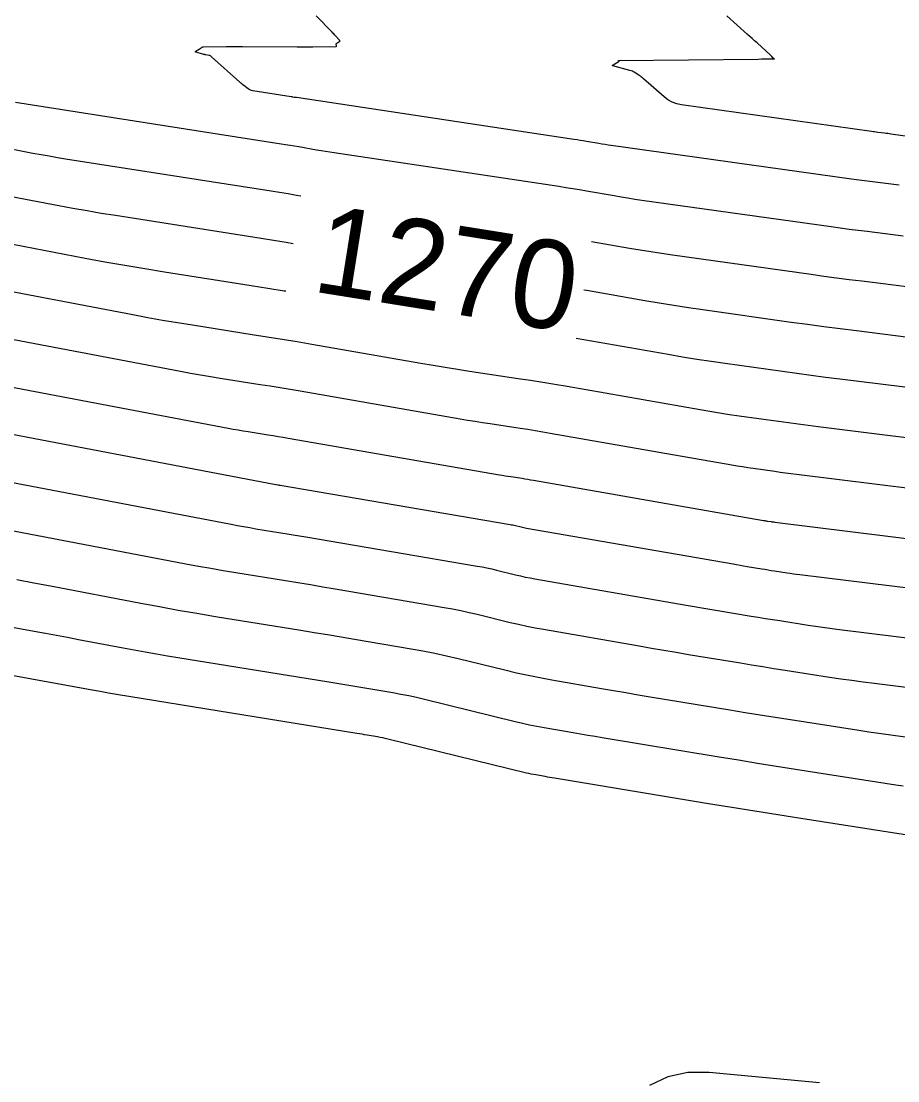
# Model space of a CAD drawing. Extents: x 658976 to 668721, y 639543 to 647196.
# Drawn here: x 661816.1 to 661875.7, y 642373.8 to 642445.8 of the extents above; entities that cross this region are included whole.
import ezdxf

# ---------------------------------------------------------------- set-up
doc = ezdxf.new("R2010")
doc.units = 0
for name, color, linetype in [('Ex_Contour Labels', 7, 'Continuous'), ('Ex_Major Contours', 7, 'Continuous'), ('Ex_Minor Contours', 7, 'Continuous')]:
    doc.layers.add(name, color=color, linetype=linetype)

msp = doc.modelspace()

# ---------------------------------------------------------------- linework, layer by layer
at = {"layer": 'Ex_Major Contours'}
for points in [[(661834.556, 642430.661), (661834.064, 642430.743), (661833.22, 642430.881), (661832.374, 642431.015), (661822.461, 642432.569), (661821.495, 642432.724), (661820.53, 642432.888), (661819.566, 642433.059), (661818.603, 642433.238), (661813.472, 642434.214)], [(661877.279, 642424.182), (661872.845, 642424.731), (661871.736, 642424.871), (661870.629, 642425.015), (661869.522, 642425.163), (661868.415, 642425.316), (661862.414, 642426.157), (661861.423, 642426.3), (661860.433, 642426.452), (661859.444, 642426.612), (661858.456, 642426.781), (661854.509, 642427.472), (661854.306, 642427.507)], [(661882.802, 642406.445), (661868.993, 642408.148), (661868.778, 642408.175), (661868.562, 642408.204), (661868.347, 642408.235), (661868.132, 642408.268), (661867.273, 642408.401), (661867.058, 642408.435), (661866.843, 642408.469), (661866.629, 642408.504), (661866.414, 642408.539), (661865.413, 642408.705), (661865.175, 642408.744), (661864.936, 642408.785), (661864.698, 642408.825), (661864.46, 642408.867), (661850.414, 642411.31), (661850.321, 642411.327), (661850.228, 642411.345), (661850.136, 642411.365), (661850.044, 642411.387), (661849.676, 642411.477), (661849.584, 642411.499), (661849.491, 642411.519), (661849.398, 642411.537), (661849.305, 642411.554), (661833.653, 642414.225), (661833.601, 642414.234), (661833.548, 642414.243), (661833.392, 642414.27), (661833.374, 642414.273), (661809.362, 642418.841)], [(661878.199, 642390.167), (661869.077, 642391.583), (661867.506, 642391.829), (661865.936, 642392.079), (661864.367, 642392.333), (661862.798, 642392.591), (661852.307, 642394.329), (661852.148, 642394.356), (661851.99, 642394.382), (661851.831, 642394.409), (661851.673, 642394.437), (661851.04, 642394.547), (661850.882, 642394.576), (661850.724, 642394.607), (661850.568, 642394.641), (661850.411, 642394.678), (661840.986, 642396.987), (661840.812, 642397.028), (661840.638, 642397.066), (661840.462, 642397.101), (661840.286, 642397.132), (661839.581, 642397.253), (661839.404, 642397.283), (661839.228, 642397.312), (661839.051, 642397.341), (661838.875, 642397.37), (661822.535, 642400.015), (661822.396, 642400.038), (661822.258, 642400.062), (661822.119, 642400.086), (661821.981, 642400.112), (661821.429, 642400.218), (661821.291, 642400.244), (661821.153, 642400.27), (661821.014, 642400.295), (661820.876, 642400.321), (661804.694, 642403.254)]]:
    msp.add_lwpolyline(points, dxfattribs=at)
at = {"layer": 'Ex_Minor Contours'}
for points in [[(661875.746, 642434.632), (661875.386, 642434.677), (661873.944, 642434.856), (661873.584, 642434.901), (661873.223, 642434.948), (661872.863, 642434.996), (661872.504, 642435.046), (661856.18, 642437.333), (661855.968, 642437.364), (661855.756, 642437.396), (661855.544, 642437.431), (661855.332, 642437.467), (661854.486, 642437.615), (661854.275, 642437.651), (661854.063, 642437.686), (661853.851, 642437.72), (661853.639, 642437.753), (661834.765, 642440.589), (661834.735, 642440.593), (661834.706, 642440.598), (661834.676, 642440.603), (661834.647, 642440.608), (661834.529, 642440.628), (661834.5, 642440.633), (661834.47, 642440.638), (661834.441, 642440.643), (661834.412, 642440.648), (661831.811, 642441.055), (661831.724, 642441.074), (661831.642, 642441.103), (661831.564, 642441.143), (661831.49, 642441.192), (661831.203, 642441.411), (661831.132, 642441.466), (661831.062, 642441.523), (661830.993, 642441.581), (661830.925, 642441.641), (661829, 642443.372), (661828.959, 642443.404), (661828.916, 642443.429), (661828.869, 642443.447), (661828.818, 642443.459), (661828.611, 642443.493), (661828.559, 642443.502), (661828.508, 642443.513), (661828.457, 642443.526), (661828.406, 642443.54), (661827.921, 642443.681), (661827.902, 642443.689), (661827.895, 642443.699), (661827.898, 642443.712), (661827.913, 642443.726), (661827.994, 642443.789), (661828.015, 642443.804), (661828.035, 642443.819), (661828.056, 642443.834), (661828.077, 642443.849), (661828.28, 642443.984), (661828.321, 642444.008), (661828.365, 642444.026), (661828.411, 642444.037), (661828.459, 642444.041), (661830.005, 642444.064), (661830.28, 642444.067), (661830.554, 642444.069), (661830.828, 642444.07), (661831.102, 642444.069), (661834.825, 642444.046), (661835.091, 642444.045), (661835.358, 642444.045), (661835.624, 642444.046), (661835.891, 642444.048), (661837.438, 642444.063), (661837.46, 642444.066), (661837.476, 642444.076), (661837.484, 642444.092), (661837.486, 642444.115), (661837.478, 642444.217), (661837.479, 642444.241), (661837.486, 642444.262), (661837.499, 642444.28), (661837.518, 642444.295), (661837.73, 642444.424), (661837.733, 642444.426), (661837.734, 642444.428), (661837.734, 642444.431), (661837.732, 642444.434), (661837.716, 642444.457), (661837.704, 642444.473), (661837.699, 642444.481), (661837.693, 642444.487), (661837.405, 642444.813), (661837.355, 642444.868), (661837.305, 642444.922), (661837.255, 642444.976), (661837.204, 642445.03), (661836.11, 642446.161)], [(661892.866, 642435.654), (661875.198, 642438.117), (661875.087, 642438.133), (661874.976, 642438.147), (661874.865, 642438.162), (661874.754, 642438.176), (661874.31, 642438.231), (661874.199, 642438.245), (661874.088, 642438.259), (661873.977, 642438.274), (661873.867, 642438.289), (661860.952, 642440.099), (661860.626, 642440.168), (661860.319, 642440.282), (661860.034, 642440.44), (661859.768, 642440.642), (661858.376, 642441.867), (661858.306, 642441.927), (661858.234, 642441.984), (661858.16, 642442.039), (661858.084, 642442.092), (661857.778, 642442.297), (661857.699, 642442.345), (661857.618, 642442.385), (661857.533, 642442.419), (661857.446, 642442.445), (661856.277, 642442.742), (661856.271, 642442.744), (661856.265, 642442.746), (661856.26, 642442.749), (661856.254, 642442.753), (661856.234, 642442.768), (661856.23, 642442.772), (661856.229, 642442.776), (661856.23, 642442.779), (661856.235, 642442.783), (661856.704, 642443.065), (661856.709, 642443.069), (661856.711, 642443.073), (661856.709, 642443.077), (661856.704, 642443.081), (661856.68, 642443.098), (661856.675, 642443.102), (661856.674, 642443.105), (661856.677, 642443.106), (661856.682, 642443.107), (661866.162, 642443.214), (661866.388, 642443.217), (661866.614, 642443.219), (661867.268, 642443.226), (661867.277, 642443.227), (661867.28, 642443.229), (661867.278, 642443.232), (661867.27, 642443.236), (661867.227, 642443.254), (661867.216, 642443.259), (661867.207, 642443.265), (661867.198, 642443.272), (661867.19, 642443.281), (661867.089, 642443.395), (661867.069, 642443.416), (661867.049, 642443.437), (661867.028, 642443.458), (661867.006, 642443.478), (661866.089, 642444.314), (661865.929, 642444.46), (661865.768, 642444.604), (661865.607, 642444.749), (661865.444, 642444.892), (661864.029, 642446.141)], [(661876.017, 642431.179), (661873.577, 642431.481), (661872.968, 642431.558), (661872.359, 642431.637), (661871.749, 642431.719), (661871.141, 642431.803), (661858.258, 642433.608), (661857.786, 642433.676), (661857.315, 642433.748), (661856.844, 642433.824), (661856.374, 642433.905), (661854.494, 642434.234), (661854.024, 642434.315), (661853.553, 642434.393), (661853.082, 642434.468), (661852.611, 642434.54), (661837.345, 642436.834), (661837.043, 642436.88), (661836.742, 642436.928), (661836.441, 642436.978), (661836.14, 642437.029), (661834.937, 642437.238), (661834.636, 642437.289), (661834.335, 642437.34), (661834.034, 642437.389), (661833.733, 642437.437), (661815.674, 642440.267)], [(661835.072, 642433.894), (661834.772, 642433.946), (661834.2, 642434.042), (661833.627, 642434.135), (661833.053, 642434.226), (661819.068, 642436.418), (661818.513, 642436.507), (661817.958, 642436.601), (661817.405, 642436.699), (661816.852, 642436.802), (661814.294, 642437.289)], [(661834.039, 642427.427), (661833.929, 642427.445), (661832.813, 642427.627), (661831.695, 642427.805), (661825.805, 642428.728), (661824.452, 642428.945), (661823.101, 642429.174), (661821.751, 642429.414), (661820.404, 642429.664), (661812.65, 642431.14)], [(661876.648, 642427.68), (661873.211, 642428.106), (661872.352, 642428.214), (661871.494, 642428.326), (661870.636, 642428.441), (661869.778, 642428.56), (661860.336, 642429.882), (661859.604, 642429.988), (661858.874, 642430.1), (661858.144, 642430.218), (661857.415, 642430.343), (661854.831, 642430.795)], [(661880.611, 642416.928), (661870.238, 642418.214), (661869.568, 642418.298), (661868.898, 642418.385), (661868.229, 642418.475), (661867.56, 642418.568), (661864.884, 642418.942), (661864.216, 642419.039), (661863.548, 642419.141), (661862.882, 642419.249), (661862.216, 642419.363), (661853.168, 642420.947), (661852.342, 642421.089), (661851.515, 642421.226), (661850.687, 642421.358), (661849.858, 642421.485), (661846.541, 642421.984), (661845.713, 642422.111), (661844.885, 642422.242), (661844.057, 642422.379), (661843.231, 642422.52), (661835.822, 642423.806), (661834.809, 642423.98), (661833.794, 642424.15), (661832.779, 642424.316), (661831.763, 642424.477), (661827.699, 642425.114), (661826.684, 642425.277), (661825.67, 642425.449), (661824.657, 642425.629), (661823.646, 642425.817), (661811.828, 642428.065)], [(661882.316, 642413.296), (661868.766, 642414.976), (661868.399, 642415.022), (661868.032, 642415.07), (661867.666, 642415.119), (661867.3, 642415.17), (661865.837, 642415.375), (661865.471, 642415.428), (661865.106, 642415.484), (661864.741, 642415.543), (661864.377, 642415.605), (661852.025, 642417.767), (661851.516, 642417.855), (661851.006, 642417.94), (661850.496, 642418.021), (661849.985, 642418.099), (661847.941, 642418.406), (661847.43, 642418.485), (661846.919, 642418.566), (661846.41, 642418.65), (661845.9, 642418.737), (661835.013, 642420.628), (661834.337, 642420.744), (661833.66, 642420.857), (661832.982, 642420.967), (661832.305, 642421.075), (661829.593, 642421.5), (661828.915, 642421.609), (661828.239, 642421.723), (661827.563, 642421.843), (661826.889, 642421.969), (661811.006, 642424.99)], [(661878.906, 642420.56), (661871.71, 642421.452), (661870.736, 642421.574), (661869.763, 642421.701), (661868.791, 642421.831), (661867.819, 642421.966), (661863.932, 642422.51), (661862.961, 642422.65), (661861.991, 642422.799), (661861.022, 642422.956), (661860.055, 642423.121), (661854.311, 642424.127), (661853.78, 642424.218)], [(661810.184, 642421.916), (661830.131, 642418.121), (661830.469, 642418.058), (661830.808, 642417.998), (661831.147, 642417.941), (661831.487, 642417.886), (661832.846, 642417.673), (661833.186, 642417.619), (661833.525, 642417.564), (661833.864, 642417.507), (661834.203, 642417.449), (661848.57, 642414.954), (661848.762, 642414.921), (661848.954, 642414.889), (661849.147, 642414.859), (661849.34, 642414.829), (661850.112, 642414.713), (661850.304, 642414.684), (661850.497, 642414.653), (661850.69, 642414.621), (661850.882, 642414.588), (661866.538, 642411.847), (661866.6, 642411.836), (661866.663, 642411.826), (661866.726, 642411.816), (661866.789, 642411.807), (661867.041, 642411.772), (661867.104, 642411.763), (661867.167, 642411.755), (661867.23, 642411.746), (661867.293, 642411.738), (661883.031, 642409.788)], [(661810.814, 642415.314), (661830.331, 642411.587), (661830.752, 642411.508), (661831.173, 642411.432), (661831.595, 642411.36), (661832.018, 642411.29), (661833.708, 642411.016), (661834.13, 642410.947), (661834.553, 642410.878), (661834.975, 642410.807), (661835.397, 642410.735), (661847.06, 642408.745), (661847.39, 642408.686), (661847.719, 642408.621), (661848.046, 642408.55), (661848.373, 642408.473), (661849.675, 642408.154), (661850.002, 642408.077), (661850.329, 642408.005), (661850.658, 642407.939), (661850.987, 642407.879), (661861.27, 642406.091), (661861.808, 642405.998), (661862.347, 642405.905), (661862.886, 642405.814), (661863.426, 642405.725), (661865.691, 642405.349), (661866.176, 642405.269), (661866.662, 642405.191), (661867.148, 642405.114), (661867.634, 642405.037), (661869.578, 642404.736), (661870.064, 642404.662), (661870.551, 642404.592), (661871.039, 642404.527), (661871.526, 642404.464), (661881.612, 642403.22)], [(661814.434, 642411.356), (661827.257, 642408.907), (661828.101, 642408.749), (661828.946, 642408.597), (661829.791, 642408.451), (661830.638, 642408.31), (661834.027, 642407.762), (661834.874, 642407.624), (661835.721, 642407.484), (661836.568, 642407.342), (661837.414, 642407.199), (661844.815, 642405.936), (661845.382, 642405.834), (661845.946, 642405.722), (661846.509, 642405.6), (661847.069, 642405.468), (661849.307, 642404.92), (661849.867, 642404.788), (661850.43, 642404.665), (661850.994, 642404.552), (661851.561, 642404.449), (661858.079, 642403.315), (661858.919, 642403.17), (661859.758, 642403.026), (661860.598, 642402.885), (661861.438, 642402.744), (661864.968, 642402.16), (661865.724, 642402.035), (661866.481, 642401.913), (661867.237, 642401.792), (661867.995, 642401.674), (661871.024, 642401.204), (661871.781, 642401.089), (661872.54, 642400.981), (661873.299, 642400.878), (661874.06, 642400.781), (661880.422, 642399.996)], [(661815.748, 642407.832), (661816.901, 642407.616), (661818.054, 642407.397), (661824.184, 642406.226), (661825.45, 642405.989), (661826.718, 642405.761), (661827.988, 642405.542), (661829.259, 642405.331), (661835.065, 642404.392), (661835.978, 642404.243), (661836.89, 642404.092), (661837.801, 642403.94), (661838.713, 642403.785), (661842.57, 642403.127), (661843.374, 642402.982), (661844.174, 642402.824), (661844.972, 642402.651), (661845.766, 642402.464), (661848.939, 642401.687), (661849.733, 642401.499), (661850.531, 642401.325), (661851.331, 642401.165), (661852.134, 642401.018), (661855.507, 642400.431), (661856.338, 642400.288), (661857.169, 642400.146), (661858, 642400.006), (661858.831, 642399.867), (661864.245, 642398.97), (661865.272, 642398.801), (661866.299, 642398.635), (661867.327, 642398.471), (661868.355, 642398.31), (661872.878, 642397.608), (661873.703, 642397.484), (661874.528, 642397.365), (661875.355, 642397.254), (661876.183, 642397.148)], [(661806.353, 642406.246), (661816.939, 642404.328), (661817.695, 642404.19), (661818.45, 642404.05), (661819.205, 642403.909), (661819.96, 642403.766), (661822.977, 642403.189), (661823.732, 642403.048), (661824.488, 642402.912), (661825.245, 642402.781), (661826.002, 642402.656), (661836.97, 642400.881), (661837.515, 642400.792), (661838.059, 642400.702), (661838.603, 642400.611), (661839.147, 642400.519), (661841.322, 642400.148), (661841.865, 642400.05), (661842.405, 642399.943), (661842.944, 642399.826), (661843.481, 642399.7), (661849.649, 642398.189), (661850.138, 642398.074), (661850.628, 642397.967), (661851.119, 642397.868), (661851.613, 642397.778), (661853.59, 642397.434), (661854.085, 642397.349), (661854.579, 642397.264), (661855.074, 642397.181), (661855.569, 642397.098), (661863.521, 642395.78), (661864.819, 642395.567), (661866.118, 642395.357), (661867.417, 642395.15), (661868.716, 642394.947), (661875.538, 642393.888), (661876.027, 642393.814)], [(661870.34, 642373.62), (661862.841, 642374.325), (661861.387, 642374.319), (661860.034, 642374.021), (661858.781, 642373.429)]]:
    msp.add_lwpolyline(points, dxfattribs=at)

# ---------------------------------------------------------------- texts
at = {"layer": 'Ex_Contour Labels'}
msp.add_text('1270', height=6, rotation=350.92518, dxfattribs=at).set_placement((661835.729, 642427.436))

doc.saveas('drawing.dxf')
